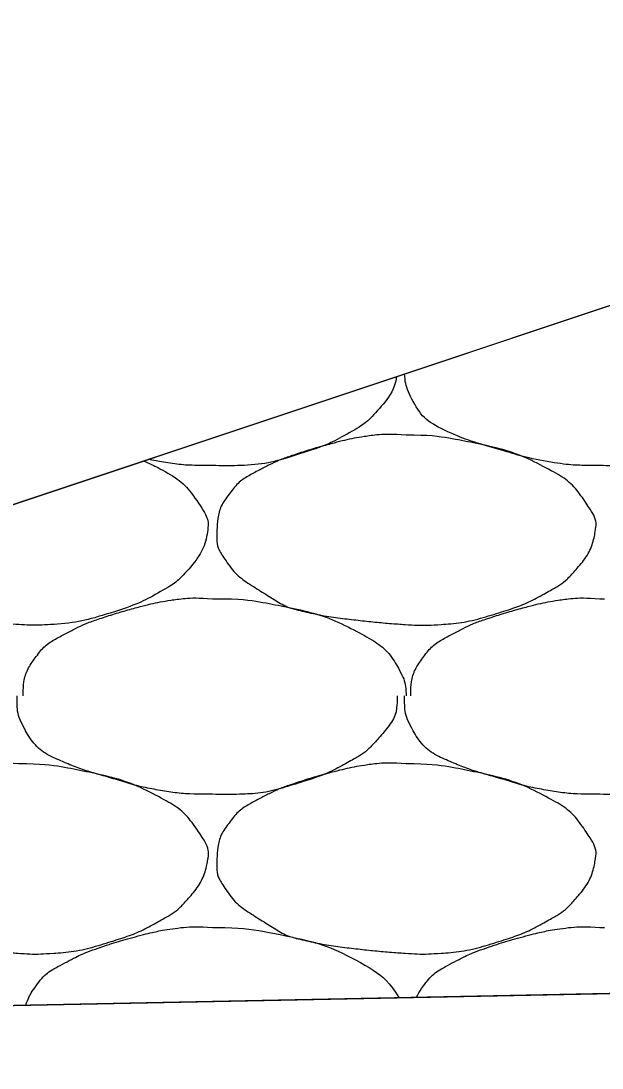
# Model space of a CAD drawing. Extents: x 1373719 to 1374161, y 379835 to 380167.
# Drawn here: x 1373940.614 to 1373941.305, y 379973.749 to 379974.993 of the extents above; entities that cross this region are included whole.
import ezdxf

# ---------------------------------------------------------------- set-up
doc = ezdxf.new("R2010")
doc.units = 0
doc.layers.add('Aggregate Base Course', color=7, linetype='Continuous')
doc.layers.add('SIGNATURE', color=7, linetype='Continuous')

msp = doc.modelspace()

# ---------------------------------------------------------------- linework, layer by layer
for p, q in [((1373933.8548, 379972.1686), (1373945.8548, 379976.1686)), ((1373965.3548, 379974.3183), (1373938.7049, 379973.7853))]:
    msp.add_line(p, q)
at = {"layer": 'Aggregate Base Course'}
for points, degree in [([(1373941.0606, 379974.5705), (1373941.058, 379974.5547), (1373941.0476, 379974.5407), (1373941.0278, 379974.5186), (1373941.0192, 379974.512), (1373940.9909, 379974.4959), (1373940.973, 379974.4872), (1373940.9277, 379974.4729), (1373940.9022, 379974.4658), (1373940.8644, 379974.4643), (1373940.853, 379974.4643), (1373940.8416, 379974.4648)], 3), ([(1373941.3024, 379974.4648), (1373941.3, 379974.4648), (1373941.2976, 379974.4648), (1373941.2753, 379974.4648), (1373941.2555, 379974.4666), (1373941.2148, 379974.4739), (1373941.1947, 379974.4804), (1373941.1566, 379974.4913), (1373941.1395, 379974.497), (1373941.1034, 379974.5126), (1373941.0875, 379974.5264), (1373941.0727, 379974.5549), (1373941.0706, 379974.5642), (1373941.0702, 379974.5737)], 3), ([(1373941.522, 379974.5818), (1373941.5221, 379974.58), (1373941.5221, 379974.5782), (1373941.522, 379974.5764), (1373941.5213, 379974.5581), (1373941.5098, 379974.5423), (1373941.4968, 379974.5278), (1373941.4886, 379974.5186), (1373941.48, 379974.512), (1373941.4698, 379974.5062), (1373941.4517, 379974.4959), (1373941.4338, 379974.4872), (1373941.414, 379974.481), (1373941.3885, 379974.4729), (1373941.363, 379974.4658), (1373941.3366, 379974.4648), (1373941.3252, 379974.4643), (1373941.3138, 379974.4643), (1373941.3024, 379974.4648)], 3), ([(1373941.072, 379974.5008), (1373941.0984, 379974.5011), (1373941.1248, 379974.4972), (1373941.1512, 379974.4918), (1373941.1834, 379974.4852), (1373941.2131, 379974.4754), (1373941.243, 379974.4594), (1373941.2629, 379974.4487), (1373941.2766, 379974.4342), (1373941.2898, 379974.4144), (1373941.2955, 379974.4058), (1373941.2986, 379974.396), (1373941.297, 379974.3874), (1373941.294, 379974.3705), (1373941.2852, 379974.3537), (1373941.2718, 379974.3388), (1373941.2634, 379974.3294), (1373941.255, 379974.323), (1373941.2448, 379974.3172), (1373941.2267, 379974.3069), (1373941.2088, 379974.2982), (1373941.189, 379974.292), (1373941.1635, 379974.2839), (1373941.1379, 379974.2774), (1373941.1116, 379974.2758), (1373941.0984, 379974.2749), (1373941.0852, 379974.2749), (1373941.072, 379974.2758), (1373941.0522, 379974.2771), (1373941.0324, 379974.279), (1373941.0126, 379974.2812), (1373940.9908, 379974.2836), (1373940.9693, 379974.287), (1373940.9478, 379974.292), (1373940.9302, 379974.2961), (1373940.915, 379974.3055), (1373940.8992, 379974.3154), (1373940.8813, 379974.3266), (1373940.8668, 379974.3375), (1373940.8542, 379974.3568), (1373940.8477, 379974.3667), (1373940.8464, 379974.3773), (1373940.847, 379974.3874), (1373940.8478, 379974.402), (1373940.8509, 379974.4167), (1373940.8614, 379974.4306), (1373940.872, 379974.4446), (1373940.8836, 379974.4522), (1373940.8974, 379974.4594), (1373940.9092, 379974.4655), (1373940.9209, 379974.4713), (1373940.9334, 379974.4756), (1373940.9513, 379974.4816), (1373940.9691, 379974.487), (1373940.9874, 379974.4918), (1373940.9987, 379974.4947), (1373941.01, 379974.4972), (1373941.0216, 379974.499), (1373941.0383, 379974.5016), (1373941.0553, 379974.5022), (1373941.072, 379974.5008)], 3), ([(1373940.7598, 379974.4703), (1373940.7673, 379974.467), (1373940.7747, 379974.4634), (1373940.8021, 379974.4487), (1373940.8158, 379974.4342), (1373940.8347, 379974.4058), (1373940.8378, 379974.396), (1373940.8332, 379974.3705), (1373940.8244, 379974.3537), (1373940.8026, 379974.3294), (1373940.7942, 379974.323), (1373940.7659, 379974.3069), (1373940.748, 379974.2982), (1373940.7027, 379974.2839), (1373940.6771, 379974.2774), (1373940.6376, 379974.2749), (1373940.6244, 379974.2749), (1373940.5914, 379974.2771), (1373940.5716, 379974.279), (1373940.53, 379974.2836), (1373940.5085, 379974.287), (1373940.4694, 379974.2961), (1373940.4542, 379974.3055), (1373940.4228, 379974.3251), (1373940.4098, 379974.3347), (1373940.3983, 379974.3498)], 3), ([(1373940.8416, 379974.4648), (1373940.8392, 379974.4648), (1373940.8368, 379974.4648), (1373940.8145, 379974.4648), (1373940.7947, 379974.4666), (1373940.7718, 379974.4708), (1373940.7685, 379974.4714), (1373940.7653, 379974.4721)], 3), ([(1373940.6166, 379974.1912), (1373940.6166, 379974.1918), (1373940.6166, 379974.1924), (1373940.6166, 379974.193), (1373940.6169, 379974.2081), (1373940.6212, 379974.2227), (1373940.631, 379974.2362), (1373940.6409, 379974.2498), (1373940.6532, 379974.2578), (1373940.667, 379974.265), (1373940.6788, 379974.2711), (1373940.6905, 379974.2769), (1373940.703, 379974.2812), (1373940.7209, 379974.2872), (1373940.7387, 379974.2926), (1373940.757, 379974.2974), (1373940.7683, 379974.3003), (1373940.7796, 379974.3028), (1373940.7912, 379974.3046), (1373940.8079, 379974.3072), (1373940.8249, 379974.3078), (1373940.8416, 379974.3064)], 3), ([(1373940.8416, 379974.3064), (1373940.8434, 379974.3063), (1373940.8452, 379974.3065), (1373940.847, 379974.3064)], 2), ([(1373940.847, 379974.3064), (1373940.8734, 379974.3067), (1373940.8998, 379974.3028), (1373940.9262, 379974.2974), (1373940.9584, 379974.2908), (1373940.9881, 379974.281), (1373941.018, 379974.265), (1373941.0379, 379974.2543), (1373941.0538, 379974.2404), (1373941.0648, 379974.22), (1373941.0695, 379974.2112), (1373941.0713, 379974.2023), (1373941.072, 379974.193), (1373941.0721, 379974.1924), (1373941.0721, 379974.1918), (1373941.072, 379974.1912)], 3), ([(1373941.0774, 379974.1912), (1373941.0774, 379974.1918), (1373941.0774, 379974.1924), (1373941.0774, 379974.193), (1373941.0777, 379974.2081), (1373941.082, 379974.2227), (1373941.0918, 379974.2362), (1373941.1017, 379974.2498), (1373941.114, 379974.2578), (1373941.1278, 379974.265), (1373941.1396, 379974.2711), (1373941.1513, 379974.2769), (1373941.1638, 379974.2812), (1373941.1817, 379974.2872), (1373941.1995, 379974.2926), (1373941.2178, 379974.2974), (1373941.2291, 379974.3003), (1373941.2404, 379974.3028), (1373941.252, 379974.3046), (1373941.2687, 379974.3072), (1373941.2857, 379974.3078), (1373941.3024, 379974.3064)], 3), ([(1373941.3024, 379974.3064), (1373941.3042, 379974.3063), (1373941.306, 379974.3065), (1373941.3078, 379974.3064)], 2), ([(1373940.8416, 379974.0742), (1373940.8392, 379974.0742), (1373940.8368, 379974.0742), (1373940.8344, 379974.0742), (1373940.8145, 379974.0742), (1373940.7947, 379974.076), (1373940.775, 379974.0796), (1373940.754, 379974.0833), (1373940.7339, 379974.0898), (1373940.7135, 379974.0956), (1373940.6958, 379974.1007), (1373940.6787, 379974.1064), (1373940.6616, 379974.1138), (1373940.6426, 379974.122), (1373940.6267, 379974.1358), (1373940.6166, 379974.1552), (1373940.6114, 379974.1652), (1373940.6094, 379974.1753), (1373940.6094, 379974.1858), (1373940.6094, 379974.1876), (1373940.6094, 379974.1894), (1373940.6094, 379974.1912)], 3), ([(1373941.0612, 379974.1912), (1373941.0613, 379974.1894), (1373941.0613, 379974.1876), (1373941.0612, 379974.1858), (1373941.0605, 379974.1675), (1373941.049, 379974.1517), (1373941.036, 379974.1372), (1373941.0278, 379974.128), (1373941.0192, 379974.1214), (1373941.009, 379974.1156), (1373940.9909, 379974.1053), (1373940.973, 379974.0966), (1373940.9532, 379974.0904), (1373940.9277, 379974.0823), (1373940.9022, 379974.0752), (1373940.8758, 379974.0742), (1373940.8644, 379974.0737), (1373940.853, 379974.0737), (1373940.8416, 379974.0742)], 3), ([(1373941.3024, 379974.0742), (1373941.3, 379974.0742), (1373941.2976, 379974.0742), (1373941.2952, 379974.0742), (1373941.2753, 379974.0742), (1373941.2555, 379974.076), (1373941.2358, 379974.0796), (1373941.2148, 379974.0833), (1373941.1947, 379974.0898), (1373941.1743, 379974.0956), (1373941.1566, 379974.1007), (1373941.1395, 379974.1064), (1373941.1224, 379974.1138), (1373941.1034, 379974.122), (1373941.0875, 379974.1358), (1373941.0774, 379974.1552), (1373941.0722, 379974.1652), (1373941.0702, 379974.1753), (1373941.0702, 379974.1858), (1373941.0702, 379974.1876), (1373941.0702, 379974.1894), (1373941.0702, 379974.1912)], 3), ([(1373941.522, 379974.1912), (1373941.5221, 379974.1894), (1373941.5221, 379974.1876), (1373941.522, 379974.1858), (1373941.5213, 379974.1675), (1373941.5098, 379974.1517), (1373941.4968, 379974.1372), (1373941.4886, 379974.128), (1373941.48, 379974.1214), (1373941.4698, 379974.1156), (1373941.4517, 379974.1053), (1373941.4338, 379974.0966), (1373941.414, 379974.0904), (1373941.3885, 379974.0823), (1373941.363, 379974.0752), (1373941.3366, 379974.0742), (1373941.3252, 379974.0737), (1373941.3138, 379974.0737), (1373941.3024, 379974.0742)], 3), ([(1373940.6112, 379974.1102), (1373940.6376, 379974.1105), (1373940.664, 379974.1066), (1373940.6904, 379974.1012), (1373940.7226, 379974.0946), (1373940.7523, 379974.0848), (1373940.7822, 379974.0688), (1373940.8021, 379974.0581), (1373940.8158, 379974.0436), (1373940.829, 379974.0238), (1373940.8347, 379974.0152), (1373940.8378, 379974.0054), (1373940.8362, 379973.9968), (1373940.8332, 379973.9799), (1373940.8244, 379973.9631), (1373940.811, 379973.9482), (1373940.8026, 379973.9388), (1373940.7942, 379973.9324), (1373940.784, 379973.9266), (1373940.7659, 379973.9163), (1373940.748, 379973.9076), (1373940.7282, 379973.9014), (1373940.7027, 379973.8933), (1373940.6771, 379973.8868), (1373940.6508, 379973.8852), (1373940.6376, 379973.8843), (1373940.6244, 379973.8843), (1373940.6112, 379973.8852), (1373940.5914, 379973.8865), (1373940.5716, 379973.8884), (1373940.5518, 379973.8906), (1373940.53, 379973.893), (1373940.5085, 379973.8964), (1373940.487, 379973.9014), (1373940.4694, 379973.9055), (1373940.4542, 379973.9149), (1373940.4384, 379973.9248), (1373940.4205, 379973.936), (1373940.406, 379973.9469), (1373940.3934, 379973.9662), (1373940.3869, 379973.9761), (1373940.3856, 379973.9867), (1373940.3862, 379973.9968), (1373940.387, 379974.0114), (1373940.3901, 379974.0261), (1373940.4006, 379974.04), (1373940.4112, 379974.054), (1373940.4228, 379974.0616), (1373940.4366, 379974.0688), (1373940.4484, 379974.0749), (1373940.4601, 379974.0807), (1373940.4726, 379974.085), (1373940.4905, 379974.091), (1373940.5083, 379974.0964), (1373940.5266, 379974.1012), (1373940.5379, 379974.1041), (1373940.5492, 379974.1066), (1373940.5608, 379974.1084), (1373940.5775, 379974.111), (1373940.5945, 379974.1116), (1373940.6112, 379974.1102)], 3), ([(1373941.072, 379974.1102), (1373941.0984, 379974.1105), (1373941.1248, 379974.1066), (1373941.1512, 379974.1012), (1373941.1834, 379974.0946), (1373941.2131, 379974.0848), (1373941.243, 379974.0688), (1373941.2629, 379974.0581), (1373941.2766, 379974.0436), (1373941.2898, 379974.0238), (1373941.2955, 379974.0152), (1373941.2986, 379974.0054), (1373941.297, 379973.9968), (1373941.294, 379973.9799), (1373941.2852, 379973.9631), (1373941.2718, 379973.9482), (1373941.2634, 379973.9388), (1373941.255, 379973.9324), (1373941.2448, 379973.9266), (1373941.2267, 379973.9163), (1373941.2088, 379973.9076), (1373941.189, 379973.9014), (1373941.1635, 379973.8933), (1373941.1379, 379973.8868), (1373941.1116, 379973.8852), (1373941.0984, 379973.8843), (1373941.0852, 379973.8843), (1373941.072, 379973.8852), (1373941.0522, 379973.8865), (1373941.0324, 379973.8884), (1373941.0126, 379973.8906), (1373940.9908, 379973.893), (1373940.9693, 379973.8964), (1373940.9478, 379973.9014), (1373940.9302, 379973.9055), (1373940.915, 379973.9149), (1373940.8992, 379973.9248), (1373940.8813, 379973.936), (1373940.8668, 379973.9469), (1373940.8542, 379973.9662), (1373940.8477, 379973.9761), (1373940.8464, 379973.9867), (1373940.847, 379973.9968), (1373940.8478, 379974.0114), (1373940.8509, 379974.0261), (1373940.8614, 379974.04), (1373940.872, 379974.054), (1373940.8836, 379974.0616), (1373940.8974, 379974.0688), (1373940.9092, 379974.0749), (1373940.9209, 379974.0807), (1373940.9334, 379974.085), (1373940.9513, 379974.091), (1373940.9691, 379974.0964), (1373940.9874, 379974.1012), (1373940.9987, 379974.1041), (1373941.01, 379974.1066), (1373941.0216, 379974.1084), (1373941.0383, 379974.111), (1373941.0553, 379974.1116), (1373941.072, 379974.1102)], 3), ([(1373940.6199, 379973.8236), (1373940.6223, 379973.8312), (1373940.6259, 379973.8385), (1373940.6409, 379973.8592), (1373940.6532, 379973.8672), (1373940.6788, 379973.8805), (1373940.6905, 379973.8863), (1373940.7209, 379973.8966), (1373940.7387, 379973.902), (1373940.7683, 379973.9097), (1373940.7796, 379973.9122), (1373940.8079, 379973.9166), (1373940.8249, 379973.9172), (1373940.8416, 379973.9158)], 3), ([(1373940.8416, 379973.9158), (1373940.8434, 379973.9157), (1373940.8452, 379973.9159), (1373940.847, 379973.9158)], 2), ([(1373940.847, 379973.9158), (1373940.8734, 379973.9161), (1373940.8998, 379973.9122), (1373940.9584, 379973.9002), (1373940.9881, 379973.8904), (1373941.0369, 379973.8642), (1373941.0522, 379973.8512), (1373941.0631, 379973.8325)], 3), ([(1373941.0843, 379973.8329), (1373941.0863, 379973.8372), (1373941.0888, 379973.8414), (1373941.1017, 379973.8592), (1373941.114, 379973.8672), (1373941.1396, 379973.8805), (1373941.1513, 379973.8863), (1373941.1817, 379973.8966), (1373941.1995, 379973.902), (1373941.2291, 379973.9097), (1373941.2404, 379973.9122), (1373941.2687, 379973.9166), (1373941.2857, 379973.9172), (1373941.3024, 379973.9158)], 3), ([(1373941.3024, 379973.9158), (1373941.3042, 379973.9157), (1373941.306, 379973.9159), (1373941.3078, 379973.9158)], 2)]:
    msp.add_open_spline(points, degree=degree, dxfattribs=at)
at = {"layer": 'SIGNATURE'}
msp.add_lwpolyline([(1373946.7549, 379975.8345), (1373945.8549, 379975.7985), (1373946.2404, 379976.184), (1373945.8549, 379976.1686), (1373943.6901, 379975.447), (1373938.7049, 379973.7853), (1373947.5954, 379973.9631), (1373946.7549, 379975.8345)], dxfattribs=at)

doc.saveas('drawing.dxf')
